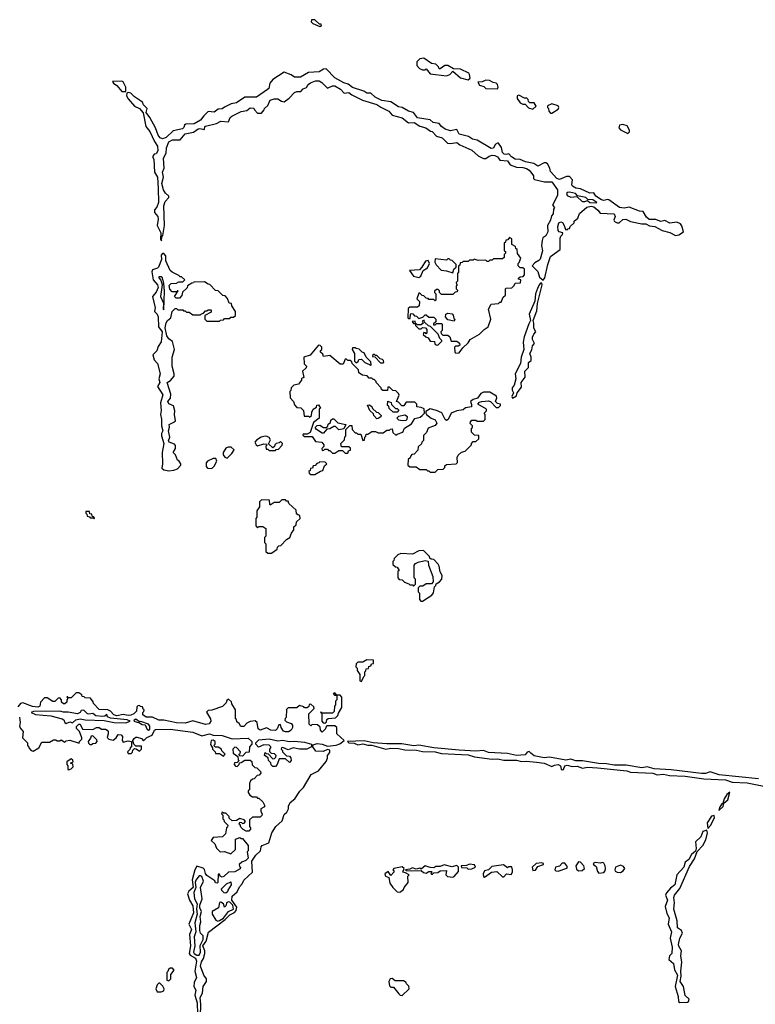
# Model space of a CAD drawing. Extents: x 2769579 to 2883812, y 684207 to 828660.
# Tile 499 of 505: x 2843379 to 2849179, y 820404 to 828166. Entities that reach past the tile are written whole.
import ezdxf

# ---------------------------------------------------------------- set-up
doc = ezdxf.new("R2010")
doc.units = 0

msp = doc.modelspace()

# ---------------------------------------------------------------- linework, layer by layer
at = {"layer": '0CON02XD'}
for points in [[(2845745, 828112.5), (2845758.3, 828121.7), (2845755, 828130), (2845741.7, 828131.7), (2845705, 828166.2), (2845680, 828165), (2845678.3, 828148.3), (2845690, 828135), (2845745, 828112.5)], [(2846915, 827692.5), (2846930, 827705), (2846926.7, 827735), (2846920, 827745), (2846855, 827775.6), (2846798.3, 827778.3), (2846754.1, 827805.9), (2846730, 827805), (2846695, 827780), (2846685, 827780), (2846680, 827795), (2846660, 827815), (2846625, 827820), (2846565, 827863.3), (2846535, 827856.7), (2846510, 827835), (2846510, 827805), (2846531.7, 827781.7), (2846555, 827770), (2846575, 827770), (2846585, 827780), (2846615, 827740), (2846745, 827722.5), (2846770, 827735), (2846795, 827760), (2846855, 827707.5), (2846915, 827692.5)], [(2847505, 826112.5), (2847518.8, 826131.2), (2847542.9, 826237.1), (2847565, 826300), (2847640, 826355), (2847640, 826445), (2847645, 826460), (2847658.3, 826471.7), (2847660, 826485), (2847633, 826493), (2847623.6, 826503.6), (2847621.4, 826535), (2847630, 826565), (2847645, 826573.8), (2847658, 826568), (2847672.5, 826545), (2847681.7, 826511.7), (2847695, 826510), (2847701.7, 826518.3), (2847715, 826520), (2847720, 826535), (2847750, 826565), (2847751.7, 826578.3), (2847778.3, 826601.7), (2847791.7, 826638.3), (2847851.7, 826688.3), (2847885, 826695.7), (2847905, 826692), (2847937.5, 826665), (2847955, 826640), (2848065.6, 826635.6), (2848073.8, 826615), (2848062.5, 826585), (2848067.5, 826575), (2848090, 826565), (2848105.9, 826564.1), (2848135, 826590), (2848157, 826593), (2848195.8, 826575.8), (2848285, 826556), (2848315, 826556), (2848345, 826540.8), (2848385.8, 826535.8), (2848444.4, 826504.4), (2848505, 826489.2), (2848550, 826465), (2848575, 826470.6), (2848613.3, 826495), (2848600, 826540), (2848587.7, 826557.7), (2848560.7, 826570.7), (2848505, 826562.5), (2848465, 826583.8), (2848435, 826576.2), (2848412.3, 826582.3), (2848395, 826590), (2848341.8, 826591.8), (2848320.7, 826610.7), (2848295, 826653.3), (2848265, 826657.5), (2848185, 826689.4), (2848145, 826680), (2848107.5, 826685), (2848025, 826746.7), (2848015, 826750), (2847985, 826741.2), (2847965, 826746.7), (2847922.5, 826775), (2847905, 826800), (2847875, 826797.5), (2847801.7, 826831.7), (2847765, 826837.5), (2847737.5, 826855), (2847732.5, 826865), (2847737.5, 826905), (2847715, 826930), (2847690.7, 826929.3), (2847635, 826906.2), (2847613, 826913), (2847565, 826970), (2847560, 826995), (2847539.3, 827029.3), (2847527, 827037), (2847513, 827037), (2847465, 827012.5), (2847431.7, 827031.7), (2847365.8, 827045.8), (2847325, 827063.3), (2847286.1, 827066.1), (2847257.5, 827085), (2847235, 827110), (2847215, 827102.5), (2847200, 827105), (2847185, 827120), (2847177.7, 827157.7), (2847155, 827192.5), (2847145, 827193.3), (2847128.3, 827181.7), (2847115, 827153.3), (2847095, 827151.2), (2846985, 827217.5), (2846950, 827225), (2846916.4, 827246.4), (2846845, 827263.3), (2846825, 827300), (2846775, 827290), (2846734.2, 827304.2), (2846705, 827323.3), (2846685, 827347.5), (2846640, 827355), (2846615, 827376.7), (2846515, 827392), (2846483.8, 827433.8), (2846445, 827443.8), (2846395, 827473.3), (2846365, 827478.8), (2846305, 827520), (2846235, 827529.2), (2846182.5, 827555), (2846147, 827587), (2846115, 827587.5), (2846091.7, 827601.7), (2846002.3, 827632.3), (2845968.3, 827658.3), (2845935, 827668.8), (2845865, 827706.7), (2845795, 827780), (2845775, 827776.7), (2845740, 827755), (2845655, 827748.8), (2845593.9, 827713.9), (2845545, 827713.3), (2845520.7, 827730.7), (2845465, 827752.5), (2845376.1, 827693.9), (2845350, 827665), (2845342.5, 827625), (2845333.3, 827615), (2845245, 827556.7), (2845155, 827556.7), (2845089.5, 827510.5), (2845045.8, 827504.2), (2844995, 827477.5), (2844975, 827462.5), (2844945, 827460), (2844911.7, 827438.3), (2844865, 827442.5), (2844830.7, 827409.3), (2844805.7, 827374.3), (2844755, 827346), (2844688.3, 827341.7), (2844677.5, 827335), (2844673.6, 827316.4), (2844662.5, 827305), (2844588.8, 827291.2), (2844535, 827236.2), (2844505, 827226.2), (2844486.7, 827235), (2844472, 827255), (2844448.8, 827315), (2844405.7, 827395.7), (2844376.2, 827435), (2844383.8, 827465), (2844355.9, 827495.9), (2844347.3, 827517.3), (2844285, 827558.8), (2844255, 827586.7), (2844235, 827591.2), (2844223, 827587), (2844220, 827565), (2844235, 827543.3), (2844284.3, 827484.3), (2844325, 827466), (2844352, 827432), (2844373.8, 827325), (2844405.6, 827285.6), (2844442, 827205), (2844465, 827170), (2844467.3, 827132.7), (2844455, 827110), (2844440, 827105), (2844427.5, 827085), (2844436.7, 827066.7), (2844441.2, 826965), (2844466, 826925), (2844471.4, 826835), (2844472.5, 826725), (2844460.7, 826689.3), (2844443, 826667), (2844442.5, 826645), (2844468.8, 826615), (2844471.2, 826595), (2844463.3, 826545), (2844492.5, 826485), (2844490, 826435), (2844498.3, 826421.7), (2844500, 826455), (2844507.5, 826465), (2844520, 826545), (2844515, 826700), (2844525, 826732.5), (2844556, 826765), (2844555.7, 826775.7), (2844528.8, 826798.8), (2844512.5, 826825), (2844500, 826875), (2844514, 826925), (2844504.2, 826965), (2844517.5, 826995), (2844513.8, 827075), (2844533.3, 827115), (2844536.7, 827155), (2844555, 827203.3), (2844585, 827218.8), (2844645, 827220), (2844685, 827266.2), (2844749.5, 827280.5), (2844785, 827306.2), (2844798.8, 827308.8), (2844835, 827300), (2844840, 827325), (2844845, 827326.7), (2844931.7, 827348.3), (2844965, 827366.7), (2845025, 827360), (2845037.5, 827395), (2845052.5, 827405), (2845125, 827441.2), (2845169.5, 827450.5), (2845195, 827472.5), (2845225, 827470), (2845230, 827455), (2845255, 827430), (2845285, 827430), (2845307.5, 827455), (2845310, 827465), (2845335, 827490), (2845355, 827532.5), (2845385, 827542.5), (2845415, 827542.5), (2845443, 827523), (2845465, 827520), (2845503, 827547), (2845545, 827592.5), (2845565, 827600), (2845595, 827600), (2845615, 827620), (2845639.3, 827630.7), (2845652.5, 827655), (2845671.7, 827668.3), (2845710, 827685), (2845740, 827685), (2845761.7, 827671.7), (2845805, 827627.5), (2845845, 827646), (2845865, 827644), (2845908.3, 827618.3), (2845938.3, 827588.3), (2845975, 827592.5), (2845997.5, 827575), (2846082.3, 827532.3), (2846195, 827497.5), (2846225.8, 827475.8), (2846290, 827445), (2846315, 827413.3), (2846393.6, 827393.6), (2846445, 827352.5), (2846490, 827355), (2846535, 827326.7), (2846580, 827315), (2846617.5, 827287.5), (2846630, 827285), (2846665, 827247.5), (2846710, 827235), (2846753, 827193), (2846775, 827190), (2846825, 827197.5), (2846850, 827180), (2846945, 827136.7), (2846994.2, 827094.2), (2847035, 827072.5), (2847055, 827072.5), (2847079.3, 827090.7), (2847105, 827098.8), (2847125, 827096.2), (2847145.8, 827085.8), (2847153.3, 827075), (2847165, 827060), (2847225, 827053.3), (2847245, 827022.5), (2847295, 827002.5), (2847345, 827001.2), (2847375, 826994), (2847395, 826981.2), (2847416.7, 826955), (2847430, 826935), (2847430, 826915), (2847437, 826907), (2847517, 826887), (2847575, 826886.7), (2847620, 826825), (2847620.5, 826779.5), (2847580, 826705), (2847596.7, 826686.7), (2847587, 826673), (2847586.2, 826635), (2847571.2, 826618.8), (2847563.3, 826585), (2847540, 826545), (2847542.5, 826495), (2847526.4, 826463.6), (2847503.9, 826446.1), (2847497.5, 826425), (2847492.5, 826385), (2847500, 826345), (2847481.7, 826278.3), (2847473, 826267), (2847440.7, 826249.3), (2847420, 826225), (2847465, 826180), (2847476.4, 826136.4), (2847505, 826112.5)], [(2847145, 827620), (2847152.5, 827635), (2847145, 827656.2), (2847135, 827665.7), (2847110.8, 827670.8), (2847083.9, 827686.1), (2847055, 827690), (2847025, 827676.7), (2846990, 827675), (2847005, 827650), (2847038.3, 827638.3), (2847053, 827623), (2847145, 827620)], [(2844215, 827600), (2844216, 827635), (2844195.7, 827675.7), (2844185, 827682), (2844111.7, 827678.3), (2844117.5, 827665), (2844145, 827646.7), (2844185, 827601.2), (2844215, 827600)], [(2847425, 827460), (2847450, 827485), (2847435, 827510), (2847401.7, 827511.7), (2847391.7, 827521.7), (2847388.3, 827538.3), (2847377, 827547), (2847358.3, 827548.3), (2847315, 827570), (2847300, 827565), (2847300, 827545), (2847325, 827510), (2847345, 827500), (2847365, 827500), (2847391.7, 827471.7), (2847425, 827460)], [(2847575, 827430), (2847625, 827460), (2847630, 827475), (2847625, 827486.7), (2847575, 827502.5), (2847541.7, 827488.3), (2847540, 827475), (2847547, 827467), (2847550, 827445), (2847565, 827430), (2847575, 827430)], [(2848175, 827270), (2848187, 827283), (2848187.5, 827295), (2848169.3, 827329.3), (2848135, 827340), (2848107.5, 827335), (2848103, 827313), (2848117, 827297), (2848175, 827270)], [(2847925, 826722.5), (2847930, 826725), (2847897.5, 826745), (2847857.5, 826747.5), (2847842.5, 826765), (2847777.5, 826777.5), (2847760, 826795), (2847715, 826806.2), (2847696.4, 826803.6), (2847690, 826795), (2847695, 826780), (2847725, 826766.7), (2847772.5, 826772.5), (2847815, 826733.3), (2847835, 826732), (2847855, 826740), (2847875, 826724.2), (2847925, 826722.5)], [(2846818.3, 825538.3), (2846845, 825540), (2846871.7, 825578.3), (2846915, 825620), (2846930, 825645), (2847005, 825687.5), (2847040, 825725), (2847072.5, 825745), (2847092.5, 825805), (2847076.4, 825883.6), (2847097, 825923), (2847155, 825930), (2847165, 825940), (2847175, 825940), (2847191.7, 825978.3), (2847210, 825995), (2847210, 826045), (2847215, 826050), (2847258.3, 826051.7), (2847278.3, 826071.7), (2847285, 826090), (2847328.3, 826091.7), (2847330, 826115), (2847311.7, 826121.7), (2847311.7, 826128.3), (2847325, 826140), (2847348.3, 826141.7), (2847360, 826155), (2847358.3, 826198.3), (2847345, 826210), (2847325, 826210), (2847310, 826225), (2847310, 826245), (2847318.3, 826251.7), (2847330, 826285), (2847303, 826323), (2847300, 826355), (2847291.7, 826361.7), (2847288.3, 826378.3), (2847260, 826395), (2847258.3, 826438.3), (2847241.7, 826448.3), (2847228.3, 826431.7), (2847211.7, 826428.3), (2847208.3, 826411.7), (2847200, 826405), (2847200, 826345), (2847208.3, 826338.3), (2847210, 826325), (2847200, 826315), (2847198.3, 826291.7), (2847185, 826280), (2847115, 826280), (2847105, 826270), (2847085, 826270), (2847075, 826260), (2847065, 826260), (2847055, 826270), (2846995, 826267.5), (2846962.5, 826277.5), (2846955, 826270), (2846925, 826270), (2846915, 826260), (2846875, 826260), (2846868.3, 826251.7), (2846851.7, 826248.3), (2846848.3, 826231.7), (2846840, 826225), (2846840, 826175), (2846830, 826165), (2846830, 826105), (2846820, 826095), (2846821.7, 826081.7), (2846830, 826075), (2846820, 826065), (2846820, 826045), (2846830, 826035), (2846828.3, 826021.7), (2846811.7, 826018.3), (2846795, 826000), (2846705, 826000), (2846690, 826015), (2846688.3, 826028.3), (2846678.3, 826038.3), (2846665, 826040), (2846650, 826025), (2846650, 826015), (2846660, 826005), (2846660, 825955), (2846655, 825950), (2846645, 825960), (2846605, 825960), (2846598.3, 825968.3), (2846585, 825970), (2846565, 825990), (2846551.7, 825991.7), (2846535, 826010), (2846525, 826010), (2846510, 825965), (2846530, 825945), (2846528.3, 825911.7), (2846515, 825900), (2846455, 825900), (2846441.7, 825888.3), (2846440, 825815), (2846445, 825810), (2846458.3, 825811.7), (2846460, 825845), (2846465, 825850), (2846478.3, 825848.3), (2846491.7, 825831.7), (2846508.3, 825828.3), (2846525, 825810), (2846558.3, 825821.7), (2846575, 825840), (2846585, 825840), (2846605, 825820), (2846645, 825820), (2846660, 825805), (2846660, 825785), (2846641.7, 825768.3), (2846641.7, 825761.7), (2846655, 825760), (2846665, 825770), (2846705, 825770), (2846710, 825765), (2846710, 825715), (2846700, 825705), (2846701.7, 825691.7), (2846715, 825680), (2846755, 825680), (2846770, 825665), (2846781.7, 825631.7), (2846825, 825632.5), (2846845.8, 825615.8), (2846849.3, 825600.7), (2846836.7, 825593.3), (2846815, 825592.5), (2846807.5, 825585), (2846810, 825545), (2846818.3, 825538.3)], [(2844555, 824610.8), (2844595, 824614), (2844623.8, 824626.2), (2844650, 824655), (2844650, 824665), (2844637.5, 824685), (2844622.5, 824695), (2844607, 824737), (2844590, 824755), (2844607.5, 824785), (2844608.3, 824808.3), (2844599.2, 824819.2), (2844557.5, 824835), (2844553.3, 824845), (2844563.3, 824875), (2844551.2, 824925), (2844560, 824955), (2844557.5, 824975), (2844595, 824992.5), (2844607.5, 825005), (2844600, 825055), (2844603, 825083), (2844591.7, 825121.7), (2844555, 825137.5), (2844546.7, 825155), (2844567.7, 825182.3), (2844570, 825215), (2844542.5, 825305), (2844569.3, 825320.7), (2844597.5, 825355), (2844597.5, 825375), (2844580, 825435), (2844580, 825505), (2844600, 825565), (2844585, 825630), (2844555, 825650), (2844538.8, 825675), (2844526.1, 825736.1), (2844534.2, 825775.8), (2844544.3, 825795.7), (2844570, 825815), (2844580, 825865), (2844605, 825890), (2844615, 825890), (2844625, 825880), (2844665, 825880), (2844671.7, 825871.7), (2844685, 825870), (2844695, 825860), (2844715, 825860), (2844745, 825840), (2844805, 825840), (2844811.7, 825848.3), (2844828.3, 825851.7), (2844845, 825870), (2844855, 825870), (2844865, 825880), (2844885, 825880), (2844890, 825875), (2844888.3, 825861.7), (2844840, 825835), (2844840, 825805), (2844855, 825790), (2844955, 825790), (2844961.7, 825798.3), (2844985, 825800), (2844995, 825810), (2845035, 825810), (2845045, 825820), (2845065, 825820), (2845080, 825835), (2845080, 825865), (2845051.7, 825911.7), (2845048.3, 825928.3), (2845031.7, 825931.7), (2845018.3, 825968.3), (2844998.3, 825988.3), (2844981.7, 825991.7), (2844945, 826030), (2844921.7, 826031.7), (2844878.3, 826078.3), (2844865, 826080), (2844835, 826100), (2844751.7, 826098.3), (2844748.3, 826091.7), (2844735, 826090), (2844701.7, 826068.3), (2844698.3, 826051.7), (2844661.7, 826018.3), (2844658.3, 825991.7), (2844638.3, 825971.7), (2844611.7, 825971.7), (2844600, 825985), (2844628.3, 826028.3), (2844621.7, 826028.3), (2844620, 826020), (2844581.7, 826021.7), (2844563, 826043), (2844558.3, 826071.7), (2844573, 826087), (2844615, 826090), (2844635, 826100), (2844665, 826100), (2844680, 826115), (2844655, 826140), (2844645, 826140), (2844635, 826150), (2844580, 826175), (2844565, 826190), (2844531.2, 826265), (2844532.5, 826305), (2844515, 826322.5), (2844505, 826322.5), (2844495, 826310), (2844496.7, 826275), (2844473.8, 826215), (2844465, 826206.2), (2844427.5, 826195), (2844420.7, 826179.3), (2844431.2, 826115), (2844465, 826076.7), (2844471.2, 826055), (2844455, 826017.5), (2844427.5, 825985), (2844447.5, 825895), (2844442.5, 825865), (2844463.6, 825843.6), (2844471.2, 825825), (2844474, 825745), (2844501.2, 825705), (2844495, 825627.5), (2844471.4, 825588.6), (2844460, 825555), (2844430, 825525), (2844440, 825485), (2844466.4, 825456.4), (2844486, 825375), (2844476.2, 825335), (2844483, 825307), (2844466.7, 825275), (2844508.3, 825208.3), (2844490, 825145), (2844494, 825086), (2844488.8, 825055), (2844498, 825018), (2844496.2, 824965), (2844508.8, 824925), (2844497.5, 824905), (2844496.7, 824885), (2844515.8, 824825.8), (2844503, 824753), (2844506.2, 824665), (2844500.7, 824630.7), (2844515, 824616.7), (2844555, 824610.8)], [(2846525, 826132.5), (2846542.5, 826145), (2846560.7, 826189.3), (2846595, 826210), (2846608.8, 826245), (2846598.8, 826268.8), (2846578.3, 826261.7), (2846550, 826215), (2846530, 826195), (2846451.7, 826188.3), (2846484.2, 826144.2), (2846525, 826132.5)], [(2846795, 826170), (2846801.7, 826198.3), (2846820, 826215), (2846820, 826235), (2846788.3, 826268.3), (2846775, 826270), (2846765, 826280), (2846755, 826280), (2846745, 826270), (2846655, 826280), (2846653.3, 826255), (2846663, 826233), (2846701.7, 826191.7), (2846745, 826187.5), (2846795, 826170)], [(2844515, 825880), (2844522, 826025), (2844515.8, 826085.8), (2844505, 826130), (2844495, 826140), (2844475, 826140), (2844475, 826130), (2844492.5, 826112.5), (2844501.2, 826075), (2844490, 825985), (2844511.7, 825931.7), (2844510, 825885), (2844515, 825880)], [(2847265, 825182.5), (2847295, 825200), (2847300, 825225), (2847335, 825270), (2847332.5, 825305), (2847363, 825347), (2847362.5, 825395), (2847390, 825425), (2847390, 825465), (2847411.7, 825478.3), (2847412.5, 825505), (2847400, 825535), (2847417, 825563), (2847422.5, 825595), (2847437, 825613), (2847423.3, 825645), (2847423, 825663), (2847431.7, 825688.3), (2847447.5, 825705), (2847433.3, 825735), (2847433.6, 825773.6), (2847426.7, 825795), (2847455, 825870), (2847460.8, 825929.2), (2847498.8, 826075), (2847495, 826090), (2847485, 826090), (2847473.9, 826076.1), (2847462.3, 826047.7), (2847446.2, 826005), (2847441.7, 825948.3), (2847396.7, 825845), (2847407.5, 825795), (2847392.3, 825767.7), (2847356.7, 825665), (2847348.8, 825625), (2847353.3, 825565), (2847333.8, 825505), (2847328.8, 825455), (2847286.2, 825375), (2847291.2, 825335), (2847276.7, 825285), (2847263, 825263), (2847262.5, 825245), (2847272.5, 825225), (2847260, 825195), (2847265, 825182.5)], [(2846805, 825790), (2846755, 825800), (2846737.5, 825825), (2846740, 825845), (2846755, 825852.5), (2846788.3, 825848.3), (2846797, 825837), (2846801.7, 825811.7), (2846810, 825805), (2846805, 825790)], [(2846675, 825600), (2846708.3, 825631.7), (2846708.3, 825638.3), (2846691.7, 825651.7), (2846678.3, 825688.3), (2846618.3, 825748.3), (2846601.7, 825751.7), (2846571.7, 825781.7), (2846568.3, 825798.3), (2846551.7, 825788.3), (2846560, 825775), (2846545, 825760), (2846515, 825760), (2846500, 825770), (2846498.3, 825788.3), (2846472.5, 825787.5), (2846485, 825770), (2846500, 825770), (2846500, 825755), (2846525, 825730), (2846545, 825730), (2846555, 825740), (2846578.3, 825738.3), (2846590, 825725), (2846590, 825695), (2846585, 825690), (2846578.3, 825698.3), (2846565, 825700), (2846560, 825685), (2846580, 825665), (2846598.3, 825658.3), (2846615, 825632.5), (2846648.3, 825628.3), (2846651.7, 825611.7), (2846661.7, 825601.7), (2846675, 825600)], [(2845965, 824750), (2845971.7, 824768.3), (2845988.3, 824771.7), (2845988.3, 824788.3), (2845975, 824800), (2845915, 824800), (2845910, 824825), (2845940, 824855), (2845943, 824877), (2845950, 824885), (2845950, 824935), (2845981.7, 824968.3), (2845998.3, 824968.3), (2846000, 824935), (2846025, 824910), (2846035, 824910), (2846045, 824900), (2846068.3, 824898.3), (2846085, 824850), (2846098.3, 824851.7), (2846100, 824875), (2846108.3, 824881.7), (2846111.7, 824898.3), (2846125, 824900), (2846155, 824920), (2846185, 824920), (2846205, 824910), (2846245, 824910), (2846275, 824930), (2846295, 824930), (2846301.7, 824938.3), (2846315, 824940), (2846321.7, 824911.7), (2846345, 824890), (2846355, 824900), (2846400, 824915), (2846413.6, 824946.4), (2846469.3, 824980.7), (2846495, 825022.5), (2846536.2, 825033.8), (2846552.5, 825045), (2846570, 825065), (2846568.3, 825098.3), (2846545, 825110), (2846510, 825115), (2846510, 825135), (2846495, 825150), (2846425, 825150), (2846408.3, 825121.7), (2846391.7, 825121.7), (2846365, 825150), (2846350, 825155), (2846370, 825205), (2846365, 825220), (2846345, 825240), (2846321.7, 825241.7), (2846295, 825270), (2846281.7, 825268.3), (2846278.3, 825241.7), (2846241.7, 825241.7), (2846231.7, 825251.7), (2846230, 825265), (2846190, 825305), (2846190, 825315), (2846175, 825330), (2846165, 825330), (2846155, 825340), (2846135, 825340), (2846118.3, 825358.3), (2846083, 825363), (2846051.7, 825381.7), (2846050, 825405), (2846000, 825455), (2845998.3, 825468.3), (2845985, 825480), (2845965, 825480), (2845955, 825490), (2845945, 825490), (2845928.3, 825451.7), (2845905, 825450), (2845825, 825520), (2845775, 825510), (2845768.3, 825528.3), (2845750, 825545), (2845751.7, 825558.3), (2845760, 825565), (2845760, 825585), (2845748.3, 825598.3), (2845735, 825600), (2845669.3, 825520.7), (2845620, 825505), (2845623, 825453), (2845640, 825435), (2845638.3, 825421.7), (2845610, 825395), (2845620, 825345), (2845601.7, 825338.3), (2845600, 825325), (2845578.3, 825291.7), (2845540, 825285), (2845520, 825265), (2845517, 825243), (2845510, 825235), (2845512.5, 825185), (2845537.5, 825155), (2845545, 825130), (2845565, 825110), (2845595, 825107.5), (2845606.7, 825096.7), (2845617.5, 825085), (2845621.7, 825041.7), (2845655, 825040), (2845665, 825032.5), (2845680, 825045), (2845681.7, 825071.7), (2845693, 825097), (2845718.3, 825111.7), (2845721.7, 825128.3), (2845735, 825130), (2845750, 825105), (2845740, 825095), (2845740, 825025), (2845695, 824990), (2845668.3, 824911.7), (2845645, 824900), (2845615, 824900), (2845611.7, 824891.7), (2845625, 824880), (2845685, 824880), (2845711.7, 824841.7), (2845760, 824835), (2845777.5, 824815), (2845777.5, 824802.5), (2845760, 824785), (2845765, 824770), (2845778.3, 824771.7), (2845785, 824780), (2845805, 824780), (2845815, 824770), (2845825, 824770), (2845845, 824750), (2845865, 824750), (2845895, 824770), (2845925, 824770), (2845945, 824750), (2845965, 824750)], [(2846145, 825440), (2846150, 825445), (2846148.3, 825468.3), (2846110, 825505), (2846095, 825540), (2846080, 825545), (2846055, 825570), (2846033, 825573), (2846025, 825580), (2846001.7, 825578.3), (2846000, 825565), (2846020, 825535), (2846020, 825475), (2846031.7, 825461.7), (2846048.3, 825471.7), (2846051.7, 825488.3), (2846075, 825490), (2846100, 825465), (2846138.3, 825448.3), (2846145, 825440)], [(2846245, 825460), (2846250, 825465), (2846248.3, 825478.3), (2846238.3, 825488.3), (2846221.7, 825491.7), (2846195, 825520), (2846185, 825520), (2846175, 825530), (2846161.7, 825518.3), (2846161.7, 825511.7), (2846178.3, 825508.3), (2846225, 825460), (2846245, 825460)], [(2846655, 824600), (2846675, 824620), (2846718.3, 824621.7), (2846730, 824635), (2846731.7, 824648.3), (2846745, 824660), (2846820, 824665), (2846830, 824675), (2846827.5, 824715), (2846837, 824733), (2846863, 824757), (2846890, 824765), (2846940, 824815), (2846940, 824825), (2846955, 824840), (2846975, 824840), (2846998.3, 824861.7), (2846998.3, 824888.3), (2846965, 824890), (2846940, 824915), (2846940, 824945), (2846948.3, 824951.7), (2846950, 824965), (2846931.7, 824981.7), (2846933, 824997), (2846945, 825010), (2846975, 825010), (2846985, 825000), (2847035, 825000), (2847050, 825015), (2847050, 825055), (2847040, 825065), (2847058.3, 825081.7), (2847060, 825095), (2846990, 825135), (2847005, 825150), (2847023, 825157), (2847075, 825162.5), (2847090, 825155), (2847135, 825110), (2847155, 825110), (2847170, 825125), (2847170, 825135), (2847145, 825140), (2847130, 825155), (2847140, 825185), (2847138.3, 825198.3), (2847085, 825230), (2847035, 825230), (2847015, 825220), (2846988.3, 825181.7), (2846955, 825172.5), (2846933.9, 825156.1), (2846941.7, 825131.7), (2846940, 825115), (2846895, 825107.5), (2846875, 825090), (2846825, 825082.5), (2846780, 825065), (2846756.7, 825013.3), (2846745, 825007.5), (2846734, 825014), (2846706, 825066), (2846665.9, 825085.9), (2846615, 825097.5), (2846581.7, 825078.3), (2846580, 825065), (2846587.5, 825055), (2846623.9, 825023.9), (2846655, 825012.5), (2846667.5, 824985), (2846653.6, 824966.4), (2846600, 824945), (2846587, 824913), (2846563, 824887), (2846561.7, 824848.3), (2846550, 824835), (2846548.3, 824821.7), (2846521.7, 824798.3), (2846518.3, 824771.7), (2846488.3, 824741.7), (2846471.7, 824738.3), (2846461.7, 824728.3), (2846458.3, 824711.7), (2846441.7, 824698.3), (2846440, 824655), (2846455, 824640), (2846505, 824640), (2846535, 824620), (2846585, 824620), (2846595, 824610), (2846605, 824610), (2846615, 824600), (2846655, 824600)], [(2846195, 825020), (2846170, 825045), (2846168.3, 825058.3), (2846140, 825085), (2846121.7, 825128.3), (2846135, 825130), (2846156.4, 825116.4), (2846161.7, 825101.7), (2846191.7, 825071.7), (2846205, 825070), (2846230, 825045), (2846227.5, 825035), (2846205, 825022.5), (2846195, 825020)], [(2846323, 825073), (2846291.7, 825101.7), (2846288.3, 825118.3), (2846280, 825125), (2846281.7, 825158.3), (2846308.3, 825148.3), (2846311.7, 825131.7), (2846341.7, 825101.7), (2846355, 825100), (2846368.3, 825088.3), (2846355, 825073.3), (2846323, 825073)], [(2845775, 824907.5), (2845765, 824907.5), (2845720, 824935), (2845710, 824945), (2845710, 824955), (2845725, 824967.5), (2845745, 824970), (2845775, 824950), (2845795, 824950), (2845808.3, 824961.7), (2845811.7, 824978.3), (2845828.3, 824991.7), (2845831.7, 825008.3), (2845845, 825020), (2845855, 825020), (2845888.3, 824988.3), (2845950, 824975), (2845935, 824940), (2845895, 824932.5), (2845868.3, 824958.3), (2845855, 824960), (2845825, 824940), (2845801.7, 824938.3), (2845775, 824907.5)], [(2846396.4, 825006.4), (2846425, 825010), (2846433.6, 825016.4), (2846436, 825035), (2846415, 825049.2), (2846365, 825038), (2846353.8, 825025), (2846365, 825011.2), (2846396.4, 825006.4)], [(2845395, 824770), (2845401.7, 824778.3), (2845418.3, 824781.7), (2845448.3, 824811.7), (2845450, 824825), (2845435, 824840), (2845425, 824830), (2845400, 824825), (2845390, 824815), (2845388.3, 824801.7), (2845375, 824790), (2845341.7, 824821.7), (2845357.5, 824855), (2845345, 824872.5), (2845330, 824880), (2845315, 824883.3), (2845283.8, 824876.2), (2845245, 824852.5), (2845232.5, 824835), (2845243.6, 824813.6), (2845255, 824806.7), (2845305, 824822.5), (2845325, 824820), (2845330, 824815), (2845320, 824805), (2845321.7, 824781.7), (2845335, 824780), (2845345, 824770), (2845395, 824770)], [(2845015, 824710), (2845052.5, 824745), (2845070, 824775), (2845046.4, 824796.4), (2845023.6, 824796.4), (2845005, 824787.5), (2844982.5, 824755), (2844982.5, 824735), (2844997, 824717), (2845015, 824710)], [(2844895, 824627.5), (2844913.6, 824646.4), (2844932.5, 824685), (2844925, 824707.5), (2844905, 824707.5), (2844860, 824685), (2844848.3, 824671.7), (2844850, 824645), (2844860.7, 824630.7), (2844895, 824627.5)], [(2845705, 824580), (2845751.7, 824608.3), (2845768.3, 824611.7), (2845781.7, 824648.3), (2845800, 824665), (2845788.3, 824678.3), (2845745, 824680), (2845738.3, 824671.7), (2845721.7, 824668.3), (2845708.3, 824651.7), (2845691.7, 824648.3), (2845688.3, 824631.7), (2845671.7, 824628.3), (2845668.3, 824611.7), (2845660, 824605), (2845661.7, 824591.7), (2845675, 824580), (2845705, 824580)], [(2845365, 823960), (2845408.3, 823991.7), (2845411.7, 824008.3), (2845421.7, 824018.3), (2845438.3, 824021.7), (2845481.7, 824068.3), (2845510, 824085), (2845521.7, 824118.3), (2845540, 824145), (2845541.7, 824168.3), (2845560, 824185), (2845561.7, 824208.3), (2845590, 824235), (2845588.3, 824258.3), (2845571.7, 824261.7), (2845561.7, 824271.7), (2845558.3, 824298.3), (2845501.7, 824351.7), (2845495, 824370), (2845481.7, 824371.7), (2845475, 824380), (2845445, 824380), (2845425, 824360), (2845385, 824360), (2845355, 824340), (2845350, 824345), (2845348.3, 824378.3), (2845285, 824380), (2845270, 824365), (2845270, 824325), (2845250, 824295), (2845250, 824245), (2845240, 824235), (2845240, 824175), (2845255, 824160), (2845265, 824170), (2845295, 824170), (2845320, 824155), (2845320, 824095), (2845310, 824085), (2845310, 824045), (2845320, 824035), (2845320, 823975), (2845335, 823960), (2845365, 823960)], [(2843965, 824230), (2843968.3, 824238.3), (2843951.7, 824251.7), (2843948.3, 824268.3), (2843931.7, 824271.7), (2843928.3, 824288.3), (2843901.7, 824288.3), (2843900, 824275), (2843908.3, 824268.3), (2843911.7, 824251.7), (2843928.3, 824248.3), (2843935, 824240), (2843960, 824240), (2843965, 824230)], [(2846541.7, 823581.7), (2846555, 823582.5), (2846629.3, 823630.7), (2846641.7, 823648.3), (2846650, 823695), (2846660, 823705), (2846661.7, 823718.3), (2846690, 823735), (2846707.5, 823755), (2846710, 823785), (2846693, 823813), (2846687, 823857), (2846677.5, 823875), (2846645, 823910), (2846622.5, 823912.5), (2846611.7, 823921.7), (2846610, 823935), (2846561.7, 823981.7), (2846525, 823980), (2846475, 823952.5), (2846385, 823957.5), (2846361.7, 823948.3), (2846331.7, 823918.3), (2846328.3, 823901.7), (2846320, 823895), (2846321.7, 823871.7), (2846341.7, 823851.7), (2846355, 823850), (2846370, 823825), (2846360, 823815), (2846360, 823765), (2846371.7, 823751.7), (2846395, 823750), (2846411.7, 823731.7), (2846448.3, 823718.3), (2846455, 823710), (2846475, 823710), (2846485, 823700), (2846500, 823715), (2846500, 823755), (2846490, 823765), (2846490, 823865), (2846500.7, 823879.3), (2846520, 823890), (2846575, 823902.5), (2846598.3, 823898.3), (2846602.5, 823865), (2846637, 823777), (2846640, 823735), (2846625, 823720), (2846585, 823720), (2846558.3, 823701.7), (2846535, 823700), (2846521.7, 823688.3), (2846520, 823655), (2846530, 823645), (2846530, 823595), (2846541.7, 823581.7)], [(2846075, 822950), (2846091.7, 822988.3), (2846100, 822995), (2846100, 823025), (2846108.3, 823031.7), (2846111.7, 823048.3), (2846128.3, 823051.7), (2846131.7, 823068.3), (2846148.3, 823071.7), (2846151.7, 823088.3), (2846168.3, 823091.7), (2846168.3, 823118.3), (2846115, 823120), (2846085, 823100), (2846045, 823100), (2846031.7, 823088.3), (2846030, 823065), (2846040, 823055), (2846040, 823035), (2846060, 823005), (2846060, 822955), (2846075, 822950)], [(2845498.6, 822551.4), (2845475, 822550.8), (2845458.3, 822558.3), (2845440, 822585), (2845435, 822610), (2845421.7, 822608.3), (2845410, 822575), (2845396.4, 822563.6), (2845360, 822565), (2845325, 822582.5), (2845275, 822566), (2845258.8, 822575), (2845252.5, 822625), (2845235, 822637.5), (2845195, 822632.5), (2845170.7, 822619.3), (2845145, 822593.3), (2845123.9, 822593.9), (2845108.3, 822618.3), (2845091.7, 822631.7), (2845088.3, 822648.3), (2845080, 822655), (2845080, 822725), (2845051.7, 822771.7), (2845048.3, 822788.3), (2845025, 822810), (2845011.7, 822798.3), (2845008.3, 822781.7), (2844977, 822753), (2844895, 822722.5), (2844865, 822720), (2844851.7, 822708.3), (2844882.5, 822655), (2844886.7, 822635), (2844873.3, 822615), (2844845, 822608.6), (2844745, 822640), (2844685, 822620), (2844615.8, 822624.2), (2844516.4, 822643.6), (2844475, 822642.9), (2844425, 822666.7), (2844375, 822667.5), (2844350, 822685), (2844350, 822705), (2844358.3, 822711.7), (2844360, 822725), (2844351.7, 822731.7), (2844348.3, 822748.3), (2844331.7, 822751.7), (2844325, 822760), (2844311.7, 822758.3), (2844301.7, 822748.3), (2844300, 822715), (2844280, 822695), (2844255, 822682.5), (2844235, 822680), (2844195, 822690), (2844145, 822679.2), (2844122.5, 822685), (2844094.4, 822714.4), (2844075, 822724.3), (2844005, 822727.5), (2843960, 822775), (2843958.3, 822788.3), (2843938.3, 822818.3), (2843895, 822820), (2843888.3, 822828.3), (2843871.7, 822831.7), (2843870, 822845), (2843845, 822860), (2843825, 822860), (2843785, 822820), (2843760, 822820), (2843758.3, 822828.3), (2843751.7, 822828.3), (2843760, 822815), (2843750, 822805), (2843750, 822785), (2843735, 822772.5), (2843725, 822772.5), (2843710, 822785), (2843710, 822805), (2843695, 822820), (2843681.7, 822818.3), (2843655, 822790), (2843641.7, 822791.7), (2843595, 822820), (2843575, 822820), (2843543, 822787), (2843537.5, 822755), (2843523, 822747), (2843480.7, 822750.7), (2843405, 822781.2), (2843385, 822776.7), (2843365, 822750)], [(2845785, 822620), (2845798.3, 822631.7), (2845801.7, 822648.3), (2845811.7, 822658.3), (2845868.3, 822661.7), (2845888.3, 822681.7), (2845891.7, 822698.3), (2845920, 822745), (2845920, 822825), (2845905, 822840), (2845880, 822840), (2845865, 822860), (2845850, 822855), (2845861.7, 822841.7), (2845880, 822840), (2845880, 822805), (2845870, 822795), (2845870, 822765), (2845860, 822755), (2845858.3, 822711.7), (2845845, 822700), (2845760, 822700), (2845755, 822710), (2845750, 822705), (2845760, 822700), (2845760, 822635), (2845771.7, 822621.7), (2845785, 822620)], [(2843745, 822618.8), (2843775, 822630), (2843795.7, 822624.3), (2843822.3, 822647.7), (2843855, 822654.2), (2843895, 822646.2), (2844045, 822641.2), (2844125, 822626.2), (2844215, 822624), (2844250, 822635), (2844225.7, 822645.7), (2844095, 822660), (2844071.2, 822671.2), (2844065, 822687.5), (2844050, 822675), (2844035, 822672.5), (2843979.5, 822679.5), (2843955, 822697.5), (2843925, 822691.2), (2843912.5, 822695), (2843885, 822724), (2843865, 822721.2), (2843855, 822703.3), (2843835, 822694), (2843762, 822708), (2843723.6, 822706.4), (2843695, 822716.2), (2843487, 822713), (2843470, 822705), (2843505, 822690), (2843625, 822678), (2843713.9, 822653.9), (2843726.7, 822646.7), (2843733.8, 822625), (2843745, 822618.8)], [(2844801.2, 820208.8), (2844807.1, 820405), (2844801.1, 820455), (2844820, 820495), (2844826.2, 820545), (2844852.5, 820585), (2844850.8, 820605), (2844832, 820635), (2844805.8, 820705), (2844811.7, 820738.3), (2844828.8, 820765), (2844837.5, 820805), (2844838, 820825), (2844822.5, 820865), (2844848.7, 820901.3), (2844868.3, 820971.7), (2844998.3, 821071.7), (2845035, 821110), (2845073.2, 821126.8), (2845086.6, 821143.4), (2845090, 821170), (2845052.9, 821225), (2845053.8, 821256.2), (2845095, 821290), (2845110.8, 821329.2), (2845133.8, 821355), (2845146.2, 821383.8), (2845213.3, 821445), (2845208.3, 821531.7), (2845240.7, 821579.3), (2845277.5, 821615), (2845282.5, 821645), (2845290, 821655), (2845343, 821677), (2845367.5, 821755), (2845397.5, 821805), (2845448.3, 821851.7), (2845465, 821900), (2845485, 821920), (2845497.5, 821945), (2845497.5, 821965), (2845512.5, 821995), (2845547.5, 822025), (2845587.5, 822085), (2845616.1, 822113.9), (2845677.5, 822215), (2845735, 822243.3), (2845795, 822317.5), (2845806, 822345), (2845806.7, 822365), (2845825, 822390), (2845825, 822407.5), (2845805, 822413.3), (2845773, 822397), (2845715, 822400), (2845690, 822435), (2845691.7, 822448.3), (2845725, 822460), (2845765, 822454.4), (2845805, 822438.8), (2845875, 822446.9), (2845902.4, 822457.6), (2845937.5, 822482.5), (2845880, 822535), (2845880, 822585), (2845865, 822600), (2845801.7, 822598.3), (2845791.7, 822588.3), (2845790, 822575), (2845765, 822550), (2845750, 822565), (2845748.3, 822588.3), (2845728.3, 822608.3), (2845685, 822610), (2845675, 822600), (2845661.7, 822611.7), (2845660, 822695), (2845700, 822735), (2845698.3, 822748.3), (2845675, 822770), (2845661.7, 822768.3), (2845658.3, 822751.7), (2845645, 822740), (2845625, 822740), (2845618.3, 822748.3), (2845585, 822760), (2845565, 822740), (2845495, 822740), (2845481.7, 822728.3), (2845480, 822665), (2845471.7, 822658.3), (2845470, 822645), (2845481.7, 822631.7), (2845518.3, 822618.3), (2845530, 822605), (2845530, 822585), (2845520, 822565), (2845498.6, 822551.4)], [(2843377, 822667), (2843382.5, 822625), (2843377.5, 822595), (2843387.5, 822575), (2843407.5, 822555), (2843402.5, 822505), (2843440, 822465), (2843440, 822445), (2843448.3, 822438.3), (2843450, 822425), (2843470, 822405), (2843485, 822400), (2843530, 822425), (2843555, 822470), (2843615, 822470), (2843645, 822490), (2843665, 822490), (2843675, 822480), (2843695, 822480), (2843705, 822490), (2843735, 822470), (2843745, 822480), (2843775, 822487.5), (2843848.3, 822461.7), (2843850, 822475), (2843870, 822495), (2843870, 822505), (2843850, 822555), (2843828.3, 822578.3), (2843827.5, 822595), (2843845, 822613.3), (2843855, 822612.5), (2843875, 822572.5), (2843955, 822570), (2843983.6, 822586.4), (2844005, 822586.7), (2844025, 822572.5), (2844055, 822572.5), (2844070, 822565), (2844077.5, 822555), (2844077.5, 822535), (2844068.3, 822508.3), (2844083, 822493), (2844115, 822487.5), (2844140, 822505), (2844155, 822530), (2844178.3, 822528.3), (2844190, 822515), (2844187.5, 822485), (2844195, 822470), (2844235, 822480), (2844260, 822475), (2844260, 822435), (2844250, 822425), (2844248.3, 822411.7), (2844230, 822395), (2844235, 822380), (2844258.3, 822381.7), (2844268.3, 822391.7), (2844271.7, 822408.3), (2844285, 822420), (2844298.3, 822418.3), (2844325, 822400), (2844340, 822415), (2844338.3, 822438.3), (2844295, 822440), (2844280, 822455), (2844270, 822485), (2844281.7, 822498.3), (2844295, 822510), (2844305, 822510), (2844338.3, 822498.3), (2844355, 822480), (2844381.7, 822508.3), (2844423, 822527), (2844442.5, 822565), (2844450.7, 822569.3), (2844565, 822574.2), (2844745, 822550), (2844815, 822520), (2844875, 822536.7), (2844905, 822526.7), (2844975, 822522.5), (2845055, 822497.5), (2845181.7, 822501.7), (2845210, 822475), (2845210, 822455), (2845190, 822435), (2845188.3, 822391.7), (2845161.7, 822388.3), (2845135, 822360), (2845111.7, 822361.7), (2845110, 822375), (2845118.3, 822381.7), (2845120, 822395), (2845088.3, 822428.3), (2845075, 822430), (2845060, 822415), (2845063, 822383), (2845098.3, 822358.3), (2845102.5, 822332.5), (2845110, 822325), (2845095, 822310), (2845071.7, 822308.3), (2845070, 822295), (2845081.7, 822281.7), (2845095, 822280), (2845110, 822295), (2845111.7, 822308.3), (2845125, 822310), (2845155, 822330), (2845195, 822330), (2845208.3, 822318.3), (2845213, 822293), (2845231.7, 822271.7), (2845248.3, 822268.3), (2845278.3, 822238.3), (2845280, 822225), (2845268.3, 822211.7), (2845251.7, 822208.3), (2845228.3, 822181.7), (2845215, 822180), (2845200, 822165), (2845190, 822145), (2845190, 822095), (2845181.7, 822088.3), (2845180, 822075), (2845193.6, 822053.6), (2845215, 822040), (2845245, 822040), (2845255, 822030), (2845265, 822030), (2845295, 822000), (2845310, 821975), (2845308.3, 821961.7), (2845280, 821945), (2845280, 821925), (2845290, 821905), (2845287, 821893), (2845275, 821880), (2845215, 821880), (2845191.7, 821858.3), (2845190, 821805), (2845200, 821795), (2845200, 821785), (2845185, 821770), (2845165, 821770), (2845141.7, 821781.7), (2845121.7, 821801.7), (2845118.3, 821818.3), (2845110, 821825), (2845115, 821840), (2845128.3, 821838.3), (2845135, 821830), (2845148.3, 821831.7), (2845160, 821845), (2845148.3, 821858.3), (2845115, 821870), (2845087.5, 821852.5), (2845055, 821850), (2845031.7, 821871.7), (2845030, 821885), (2845005, 821910), (2844985, 821910), (2844975, 821920), (2844970, 821905), (2844980, 821895), (2844980, 821865), (2844988.3, 821858.3), (2844990, 821845), (2845020, 821815), (2845018.3, 821801.7), (2845010, 821795), (2845001.7, 821748.3), (2844977, 821723), (2844905, 821720), (2844890, 821695), (2844918.3, 821668.3), (2844930, 821635), (2844960, 821605), (2844995, 821607.5), (2845045, 821590), (2845080, 821625), (2845080, 821705), (2845115, 821720), (2845125, 821710), (2845135, 821710), (2845180, 821655), (2845180, 821615), (2845172.5, 821605), (2845180, 821555), (2845162.5, 821537.5), (2845130, 821525), (2845110, 821505), (2845111.7, 821491.7), (2845120, 821485), (2845118.3, 821471.7), (2845075, 821448.8), (2845024.1, 821445.9), (2844988.3, 821411.7), (2844975, 821407.5), (2844960, 821415), (2844955, 821430), (2844945, 821430), (2844940, 821365), (2844935, 821360), (2844921.7, 821361.7), (2844918.3, 821378.3), (2844855, 821420), (2844844, 821435), (2844836.2, 821466.2), (2844826.1, 821476.1), (2844775, 821492.5), (2844760, 821465), (2844738, 821385), (2844747.8, 821325), (2844713.3, 821295), (2844703.3, 821275), (2844716.7, 821225), (2844745, 821180), (2844750, 821125), (2844713.3, 821035), (2844732.5, 820995), (2844717.5, 820955), (2844726.7, 820865), (2844716, 820805), (2844722.7, 820792.7), (2844765, 820767.5), (2844772.9, 820745), (2844759.4, 820665), (2844774.2, 820615), (2844754, 820575), (2844752, 820545), (2844768, 820515), (2844760, 820475), (2844777.5, 820415), (2844780, 820325)], [(2844395, 822566.2), (2844405, 822573.3), (2844406, 822596), (2844395, 822613.3), (2844335, 822632.5), (2844325, 822630), (2844295, 822652.5), (2844282.5, 822645), (2844280, 822635), (2844325, 822622.5), (2844345, 822610), (2844368.3, 822608.3), (2844385, 822571.2), (2844395, 822566.2)], [(2843931.7, 822451.7), (2843945, 822452.5), (2843955, 822460), (2843978.3, 822461.7), (2843990, 822475), (2843988.3, 822488.3), (2843955, 822520), (2843941.7, 822518.3), (2843938.3, 822501.7), (2843920, 822475), (2843921.7, 822461.7), (2843931.7, 822451.7)], [(2845395, 822280), (2845375, 822280), (2845361.7, 822291.7), (2845358.3, 822308.3), (2845340, 822325), (2845338.3, 822348.3), (2845310, 822365), (2845315, 822390), (2845321.7, 822381.7), (2845338.3, 822378.3), (2845375, 822340), (2845388.3, 822341.7), (2845398.3, 822351.7), (2845400, 822365), (2845388.3, 822378.3), (2845365, 822380), (2845350, 822395), (2845350, 822415), (2845360, 822425), (2845360, 822435), (2845345, 822447.5), (2845305, 822450), (2845261.7, 822431.7), (2845240, 822455), (2845240, 822465), (2845265, 822490), (2845345, 822495.7), (2845415, 822481.2), (2845455, 822486.9), (2845504.1, 822475.9), (2845545, 822478.6), (2845625, 822470.6), (2845680, 822455), (2845680, 822435), (2845643.6, 822416.4), (2845586.4, 822416.4), (2845535, 822426.7), (2845495, 822410), (2845455, 822427.5), (2845443, 822427), (2845440, 822415), (2845450, 822405), (2845450, 822395), (2845481.7, 822361.7), (2845505, 822360), (2845517, 822347), (2845520, 822325), (2845505, 822310), (2845475, 822340), (2845425, 822340), (2845410, 822295), (2845395, 822280)], [(2844985, 822360), (2845000, 822375), (2844971.7, 822401.7), (2844970, 822415), (2844945, 822430), (2844921.7, 822431.7), (2844910, 822445), (2844920, 822455), (2844920, 822475), (2844905, 822487.5), (2844890, 822485), (2844883, 822453), (2844900, 822425), (2844900, 822415), (2844920, 822395), (2844921.7, 822381.7), (2844955, 822380), (2844985, 822360)], [(2849205, 822180.8), (2848895, 822212), (2848823.6, 822236.4), (2848785, 822224), (2848754.2, 822224.2), (2848515, 822252), (2848381.2, 822261.2), (2848325, 822276.2), (2848285, 822267.1), (2848159.5, 822289.5), (2848065, 822290), (2848005, 822300.8), (2847941.7, 822301.7), (2847816.4, 822323.6), (2847764.1, 822324.1), (2847725, 822336.7), (2847685, 822328.8), (2847555, 822353.3), (2847515, 822346), (2847435, 822362), (2847408.8, 822385), (2847395, 822396.2), (2847379.5, 822390.5), (2847365, 822371.2), (2847295, 822365.7), (2847225, 822381.2), (2847075, 822388.6), (2847035, 822406.2), (2846975, 822399.2), (2846845, 822406.9), (2846645, 822425.6), (2846525, 822446), (2846487.3, 822442.7), (2846391.7, 822458.3), (2846275, 822458), (2846165, 822466), (2846095, 822480), (2845963, 822477), (2845974.2, 822464.2), (2846015, 822463.3), (2846045, 822450), (2846085, 822456.7), (2846125, 822446.2), (2846155, 822446.7), (2846265, 822416.2), (2846305, 822424), (2846365, 822420.8), (2846415, 822410), (2846507.3, 822407.3), (2846555, 822395.8), (2846653.6, 822393.6), (2846705, 822380), (2846915, 822371.4), (2846965, 822354.4), (2847105, 822336), (2847145, 822340), (2847195, 822328), (2847295, 822327.5), (2847335, 822318), (2847375, 822321.4), (2847453.4, 822313.4), (2847515, 822304.2), (2847575, 822277.5), (2847595, 822288.8), (2847625, 822293.8), (2847643.6, 822283.6), (2847648.3, 822258.3), (2847655, 822252.5), (2847666.1, 822253.9), (2847677.5, 822285), (2847695, 822290), (2847735, 822278.8), (2847775, 822282), (2847816.4, 822266.4), (2847855, 822274), (2847935, 822269.2), (2848165, 822244.3), (2848195, 822234), (2848370, 822225), (2848405, 822212), (2848455, 822218.6), (2848501.7, 822208.3), (2848625, 822202.5), (2848772.7, 822182.7), (2848945, 822172.5), (2848995, 822156), (2849115, 822148.9), (2849285, 822115.8)], [(2843765, 822252.5), (2843785, 822260), (2843800, 822275), (2843798.3, 822298.3), (2843780, 822305), (2843800, 822315), (2843798.3, 822328.3), (2843785, 822340), (2843750, 822315), (2843750, 822295), (2843760, 822285), (2843760, 822255), (2843765, 822252.5)], [(2848895, 821933.3), (2848925, 821962.5), (2848930, 821990), (2848962.5, 822015), (2848977, 822077), (2848955, 822057.5), (2848934, 822025), (2848921.7, 821988.3), (2848913.8, 821985), (2848896.7, 821955), (2848890, 821935), (2848895, 821933.3)], [(2848805, 821790), (2848825, 821813.3), (2848856, 821875), (2848855, 821892.5), (2848832.3, 821887.7), (2848798.8, 821835), (2848805, 821790)], [(2848585, 820418), (2848645, 820420), (2848653.3, 820426.7), (2848657.5, 820445), (2848625, 820472.5), (2848612.5, 820545), (2848585.6, 820585), (2848594, 820625), (2848591.4, 820665), (2848598.6, 820735), (2848591.1, 820785), (2848598.1, 820825), (2848575, 820863.3), (2848574.4, 820874.4), (2848584.2, 820925), (2848604.3, 820965), (2848596.6, 820986.6), (2848565.9, 821005.9), (2848562.7, 821062.7), (2848535.9, 821154.1), (2848542.9, 821205), (2848535.6, 821245), (2848541.9, 821265), (2848582.4, 821317.6), (2848660.9, 821489.1), (2848699.1, 821550.9), (2848721.2, 821608.8), (2848764.2, 821655), (2848789.8, 821700.2), (2848800.8, 821755), (2848797, 821777), (2848764.3, 821765.7), (2848749.2, 821725), (2848708, 821685), (2848711.4, 821631.4), (2848708.3, 821611.7), (2848674.4, 821585.6), (2848655.6, 821544.4), (2848626.7, 821525), (2848615.6, 821484.4), (2848560.8, 821425), (2848545, 821346.2), (2848510.6, 821319.4), (2848477.7, 821282.3), (2848472, 821265), (2848486.9, 821225), (2848467.5, 821175), (2848480.7, 821120.7), (2848499.4, 821085), (2848492, 821035), (2848517.1, 820975), (2848507.1, 820925), (2848524.2, 820855), (2848521.2, 820805), (2848502, 820785), (2848497.3, 820757.3), (2848533.8, 820725), (2848540.8, 820675), (2848564.2, 820635), (2848546, 820544), (2848570, 820465), (2848573.3, 820425), (2848585, 820418)], [(2846375, 821287.5), (2846385, 821292.5), (2846405, 821310), (2846410, 821325), (2846442.5, 821365), (2846440, 821415), (2846450, 821425), (2846421.7, 821441.7), (2846400, 821445), (2846410, 821475), (2846395, 821487.5), (2846330, 821475), (2846320, 821465), (2846328.3, 821458.3), (2846330, 821445), (2846305, 821420), (2846285, 821450), (2846257, 821433), (2846262.5, 821415), (2846290, 821405), (2846298.3, 821358.3), (2846320, 821325), (2846355, 821290), (2846375, 821287.5)], [(2846795, 821407.5), (2846805, 821412.5), (2846839.3, 821450.7), (2846840, 821485), (2846825, 821497.5), (2846785, 821487.5), (2846725, 821502.5), (2846695, 821490), (2846660.7, 821489.3), (2846645, 821480), (2846615, 821482.5), (2846575, 821496.7), (2846545, 821470), (2846535, 821476.7), (2846505, 821470), (2846475, 821480), (2846455, 821470), (2846420, 821465), (2846425, 821460), (2846465, 821457.5), (2846545, 821460), (2846563, 821443), (2846585, 821437.5), (2846605, 821450), (2846625, 821450), (2846630, 821445), (2846620, 821435), (2846625, 821430), (2846635, 821430), (2846645, 821440), (2846675, 821442.5), (2846695, 821457.5), (2846745, 821460), (2846740, 821425), (2846751.7, 821411.7), (2846795, 821407.5)], [(2846915, 821470), (2846945, 821473.3), (2846972.5, 821485), (2846965, 821502.5), (2846925, 821507.5), (2846901.7, 821498.3), (2846860, 821495), (2846863, 821483), (2846905, 821480), (2846915, 821470)], [(2847045, 821407.5), (2847100, 821445), (2847141.7, 821451.7), (2847185, 821410), (2847195, 821410), (2847218.3, 821431.7), (2847255, 821427.5), (2847263.3, 821445), (2847263.3, 821465), (2847258.3, 821488.3), (2847233, 821487), (2847225, 821480), (2847193, 821503), (2847100.5, 821489.5), (2847076.2, 821463.8), (2847044.3, 821455.7), (2847033.8, 821433.8), (2847035, 821410), (2847045, 821407.5)], [(2847425, 821460), (2847445, 821462.5), (2847465, 821490), (2847510, 821505), (2847510, 821515), (2847495, 821520), (2847450, 821515), (2847420, 821485), (2847425, 821460)], [(2847625, 821453.3), (2847693, 821477), (2847697.5, 821485), (2847693.3, 821495), (2847675.8, 821515.8), (2847655, 821516.7), (2847635, 821492.5), (2847603.6, 821486.4), (2847597.5, 821465), (2847606.4, 821456.4), (2847625, 821453.3)], [(2847785, 821456.7), (2847815, 821460), (2847832.5, 821475), (2847826.7, 821495), (2847800, 821525), (2847785, 821527.5), (2847763.3, 821496.7), (2847768.8, 821468.8), (2847785, 821456.7)], [(2847945, 821437.5), (2847985, 821443.3), (2847994.1, 821455.9), (2847996.9, 821475), (2847995.6, 821495.6), (2847985, 821517.5), (2847975, 821522.5), (2847955, 821517.5), (2847915, 821522.5), (2847900, 821515), (2847902.5, 821505), (2847925, 821490), (2847935, 821450), (2847945, 821437.5)], [(2848115, 821443.3), (2848137.5, 821455), (2848148.8, 821475), (2848140.5, 821490.5), (2848115, 821500), (2848077.5, 821485), (2848070, 821465), (2848073.6, 821453.6), (2848090, 821445), (2848115, 821443.3)], [(2844795, 820791.2), (2844805.8, 820815), (2844801.7, 820868.3), (2844825.7, 820915.7), (2844825.8, 820945), (2844805.4, 820965.4), (2844800.5, 820985), (2844800.6, 821025), (2844808, 821055), (2844801.4, 821095), (2844812.5, 821135), (2844800.6, 821165), (2844800, 821185), (2844818.6, 821235), (2844804.4, 821325), (2844827.5, 821375), (2844815, 821412.5), (2844805, 821417.5), (2844795, 821416.7), (2844767.9, 821382.1), (2844763.5, 821365), (2844767.8, 821325), (2844752.9, 821285), (2844757.5, 821235), (2844779.2, 821195), (2844772.2, 821155), (2844777.1, 821115), (2844759.2, 821045), (2844767.8, 820975), (2844755.6, 820935), (2844760, 820865), (2844749.2, 820815), (2844754, 820805), (2844775, 820792.5), (2844795, 820791.2)], [(2845005, 821280), (2844991.7, 821281.7), (2844971.7, 821301.7), (2844970, 821315), (2845010, 821355), (2845045, 821370), (2845047.5, 821345), (2845020, 821305), (2845018.3, 821291.7), (2845005, 821280)], [(2844940.6, 821060.6), (2844955, 821063.5), (2844985, 821082.2), (2845024.4, 821135.6), (2845064.2, 821155), (2845058.8, 821185), (2845035, 821209.4), (2845025, 821212.5), (2845012.9, 821207.1), (2845005, 821180), (2844995, 821170), (2844985.9, 821195.9), (2844965, 821208), (2844954.1, 821205.9), (2844947.5, 821165), (2844896.2, 821135), (2844895.8, 821115), (2844925, 821066.7), (2844940.6, 821060.6)], [(2844555, 820590), (2844570, 820605), (2844571.7, 820638.3), (2844597, 820673), (2844585, 820690), (2844565, 820690), (2844551.7, 820678.3), (2844548.3, 820661.7), (2844540, 820655), (2844540, 820595), (2844555, 820590)], [(2844495, 820502.5), (2844515, 820510), (2844517, 820527), (2844508.3, 820548.3), (2844485, 820570), (2844475, 820570), (2844461.7, 820558.3), (2844452.5, 820525), (2844463, 820503), (2844495, 820502.5)], [(2846395, 820472.5), (2846450, 820525), (2846448.3, 820548.3), (2846430, 820565), (2846426.4, 820576.4), (2846405, 820590), (2846338.3, 820588.3), (2846317, 820607), (2846300, 820605), (2846290, 820585), (2846295, 820550), (2846305, 820540), (2846325, 820540), (2846367, 820487), (2846380, 820475), (2846395, 820472.5)]]:
    msp.add_lwpolyline(points, dxfattribs=at)

doc.saveas('drawing.dxf')
